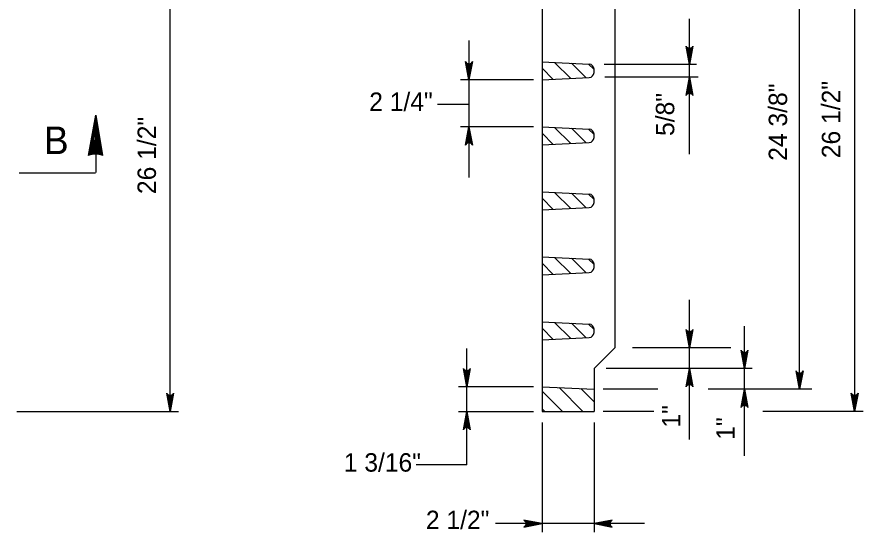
# Model space of a CAD drawing. Extents: x 2087776 to 2104538, y 970919 to 982612.
# Drawn here: x 2091558.5 to 2092011.1, y 977351.1 to 977626.3 of the extents above; entities that cross this region are included whole.
import ezdxf

# ---------------------------------------------------------------- set-up
doc = ezdxf.new("R2010")
doc.units = 0
doc.layers.add('1', color=7, linetype='Continuous')

msp = doc.modelspace()

# ---------------------------------------------------------------- linework, layer by layer
at = {"layer": '1'}
for p, q in [((2091640.49, 977415.56), (2091640.49, 977710.01)), ((2091839.42, 977710.01), (2091839.42, 977415.56)), ((2092006.6, 977710.01), (2092006.6, 977415.56)), ((2091977.16, 977427.39), (2091977.16, 977698.18)), ((2091878.31, 977675.97), (2091878.31, 977449.61)), ((2091918.28, 977553.03), (2091918.28, 977625.24)), ((2091800.34, 977613.7), (2091800.34, 977540.56)), ((2091839.42, 977602.38), (2091864.57, 977601.12)), ((2091854.77, 977593.43), (2091846.15, 977602.04)), ((2091862.96, 977593.83), (2091855.21, 977601.59)), ((2091867.2, 977598.2), (2091864.26, 977601.14)), ((2091922.07, 977600.99), (2091872.56, 977600.99)), ((2091845.43, 977592.96), (2091839.42, 977598.98)), ((2091867.2, 977596.68), (2091867.2, 977598.35)), ((2091834.9, 977592.66), (2091795.83, 977592.66)), ((2091839.42, 977592.66), (2091864.57, 977593.91)), ((2091922.93, 977594.05), (2091872.99, 977594.05)), ((2091800.34, 977579.61), (2091783.5, 977579.61)), ((2091834.9, 977567.66), (2091795.83, 977567.66)), ((2091839.42, 977567.66), (2091864.57, 977566.4)), ((2091845.43, 977558.24), (2091839.42, 977564.26)), ((2091854.77, 977558.71), (2091846.15, 977567.32)), ((2091862.96, 977559.11), (2091855.21, 977566.87)), ((2091867.2, 977563.48), (2091864.26, 977566.42)), ((2091867.2, 977561.96), (2091867.2, 977563.63)), ((2091839.42, 977557.94), (2091864.57, 977559.19)), ((2091600.68, 977553), (2091600.68, 977543.13)), ((2091559.83, 977543.04), (2091600.64, 977543.04)), ((2091839.42, 977532.94), (2091864.57, 977531.68)), ((2091854.77, 977523.99), (2091846.15, 977532.6)), ((2091862.96, 977524.39), (2091855.21, 977532.15)), ((2091867.2, 977528.76), (2091864.26, 977531.7)), ((2091845.43, 977523.52), (2091839.42, 977529.54)), ((2091867.2, 977527.24), (2091867.2, 977528.91)), ((2091839.42, 977523.22), (2091864.57, 977524.47)), ((2091839.42, 977498.22), (2091864.57, 977496.96)), ((2091854.77, 977489.27), (2091846.15, 977497.88)), ((2091862.96, 977489.67), (2091855.21, 977497.43)), ((2091867.2, 977494.04), (2091864.26, 977496.98)), ((2091845.43, 977488.8), (2091839.42, 977494.82)), ((2091867.2, 977492.52), (2091867.2, 977494.19)), ((2091839.42, 977488.5), (2091864.57, 977489.75)), ((2091918.28, 977400.58), (2091918.28, 977475.23)), ((2091839.42, 977463.5), (2091864.57, 977462.24)), ((2091845.43, 977454.08), (2091839.42, 977460.1)), ((2091854.77, 977454.55), (2091846.15, 977463.16)), ((2091862.96, 977454.95), (2091855.21, 977462.71)), ((2091867.2, 977459.32), (2091864.26, 977462.26)), ((2091867.2, 977457.8), (2091867.2, 977459.47)), ((2091947.72, 977391.79), (2091947.72, 977461.18)), ((2091839.42, 977453.78), (2091864.57, 977455.03)), ((2091799.17, 977387.09), (2091799.17, 977449.28)), ((2091878.31, 977449.61), (2091867.2, 977438.5)), ((2091940.43, 977449.61), (2091887.88, 977449.61)), ((2091867.2, 977438.5), (2091867.2, 977427.39)), ((2091951.79, 977438.5), (2091873.68, 977438.5)), ((2091834.9, 977428.78), (2091794.65, 977428.78)), ((2091839.42, 977428.78), (2091867.2, 977427.39)), ((2091861.31, 977415.56), (2091848.55, 977428.32)), ((2091867.2, 977420.69), (2091860.15, 977427.74)), ((2091867.2, 977427.39), (2091867.2, 977415.56)), ((2091901.37, 977427.39), (2091872.07, 977427.39)), ((2091983.74, 977427.39), (2091928.35, 977427.39)), ((2091850.29, 977415.56), (2091839.42, 977426.43)), ((2091558.55, 977415.56), (2091645, 977415.56)), ((2091794.65, 977415.56), (2091834.85, 977415.56)), ((2091840.82, 977415.56), (2091839.42, 977416.96)), ((2091839.42, 977415.56), (2091867.2, 977415.56)), ((2091899.24, 977415.56), (2091872.07, 977415.56)), ((2092011.11, 977415.56), (2091957.47, 977415.56)), ((2091839.42, 977409.66), (2091839.42, 977351.14)), ((2091867.2, 977409.66), (2091867.2, 977351.14)), ((2091799.17, 977387.09), (2091772.09, 977387.09)), ((2091894.29, 977355.65), (2091814.45, 977355.65))]:
    msp.add_line(p, q, dxfattribs=at)
for points in [[(2091918.28, 977600.99), (2091916.45, 977610.78), (2091916.71, 977610.4), (2091916.97, 977610.02), (2091917.3, 977609.83), (2091917.62, 977609.64), (2091917.95, 977609.58), (2091918.28, 977609.52), (2091918.61, 977609.58), (2091918.94, 977609.64), (2091919.26, 977609.83), (2091919.59, 977610.02), (2091919.85, 977610.4), (2091920.12, 977610.78), (2091918.28, 977600.99), (2091919.85, 977610.4), (2091919.59, 977610.02), (2091918.28, 977600.99), (2091919.26, 977609.83), (2091918.94, 977609.64), (2091918.28, 977600.99), (2091918.61, 977609.58), (2091918.28, 977609.52), (2091918.28, 977600.99), (2091917.95, 977609.58), (2091917.62, 977609.64), (2091918.28, 977600.99), (2091917.3, 977609.83), (2091916.97, 977610.02), (2091918.28, 977600.99), (2091916.71, 977610.4)], [(2091800.34, 977592.66), (2091798.51, 977602.44), (2091798.77, 977602.07), (2091799.03, 977601.69), (2091799.36, 977601.5), (2091799.68, 977601.3), (2091800.01, 977601.25), (2091800.34, 977601.19), (2091800.67, 977601.25), (2091801, 977601.3), (2091801.33, 977601.5), (2091801.65, 977601.69), (2091801.91, 977602.07), (2091802.18, 977602.44), (2091800.34, 977592.66), (2091801.91, 977602.07), (2091801.65, 977601.69), (2091800.34, 977592.66), (2091801.33, 977601.5), (2091801, 977601.3), (2091800.34, 977592.66), (2091800.67, 977601.25), (2091800.34, 977601.19), (2091800.34, 977592.66), (2091800.01, 977601.25), (2091799.68, 977601.3), (2091800.34, 977592.66), (2091799.36, 977601.5), (2091799.03, 977601.69), (2091800.34, 977592.66), (2091798.77, 977602.07)], [(2091918.28, 977594.05), (2091920.12, 977584.26), (2091919.85, 977584.64), (2091919.59, 977585.01), (2091919.26, 977585.21), (2091918.94, 977585.4), (2091918.61, 977585.46), (2091918.28, 977585.52), (2091917.95, 977585.46), (2091917.62, 977585.4), (2091917.3, 977585.21), (2091916.97, 977585.01), (2091916.71, 977584.64), (2091916.45, 977584.26), (2091918.28, 977594.05), (2091916.71, 977584.64), (2091916.97, 977585.01), (2091918.28, 977594.05), (2091917.3, 977585.21), (2091917.62, 977585.4), (2091918.28, 977594.05), (2091917.95, 977585.46), (2091918.28, 977585.52), (2091918.28, 977594.05), (2091918.61, 977585.46), (2091918.94, 977585.4), (2091918.28, 977594.05), (2091919.26, 977585.21), (2091919.59, 977585.01), (2091918.28, 977594.05), (2091919.85, 977584.64)], [(2091596.89, 977552.27), (2091600.68, 977573.76), (2091604.39, 977552.27), (2091603.9, 977552.5), (2091603.95, 977554.78), (2091603.47, 977557.56), (2091603.41, 977552.66), (2091602.92, 977552.75), (2091602.9, 977560.91), (2091602.4, 977563.8), (2091602.42, 977552.89), (2091601.88, 977552.99), (2091601.9, 977566.73), (2091601.33, 977570.02), (2091601.35, 977553.05), (2091600.87, 977553.03), (2091600.86, 977572.78), (2091600.68, 977573.74), (2091600.2, 977570.98), (2091600.32, 977553.09), (2091599.83, 977553.01), (2091599.71, 977568.23), (2091599.23, 977565.52), (2091599.23, 977552.93), (2091598.77, 977552.92), (2091598.69, 977562.45), (2091598.14, 977559.35), (2091598.19, 977552.75), (2091597.65, 977552.61), (2091597.69, 977556.77), (2091597.13, 977553.62), (2091597.25, 977552.42)], [(2091800.34, 977567.66), (2091802.18, 977557.87), (2091801.91, 977558.25), (2091801.65, 977558.63), (2091801.33, 977558.82), (2091801, 977559.02), (2091800.67, 977559.07), (2091800.34, 977559.13), (2091800.01, 977559.07), (2091799.68, 977559.02), (2091799.36, 977558.82), (2091799.03, 977558.63), (2091798.77, 977558.25), (2091798.51, 977557.87), (2091800.34, 977567.66), (2091798.77, 977558.25), (2091799.03, 977558.63), (2091800.34, 977567.66), (2091799.36, 977558.82), (2091799.68, 977559.02), (2091800.34, 977567.66), (2091800.01, 977559.07), (2091800.34, 977559.13), (2091800.34, 977567.66), (2091800.67, 977559.07), (2091801, 977559.02), (2091800.34, 977567.66), (2091801.33, 977558.82), (2091801.65, 977558.63), (2091800.34, 977567.66), (2091801.91, 977558.25)], [(2091918.28, 977449.61), (2091916.45, 977459.39), (2091916.71, 977459.01), (2091916.97, 977458.64), (2091917.3, 977458.44), (2091917.62, 977458.25), (2091917.95, 977458.19), (2091918.28, 977458.14), (2091918.61, 977458.19), (2091918.94, 977458.25), (2091919.26, 977458.44), (2091919.59, 977458.64), (2091919.85, 977459.01), (2091920.12, 977459.39), (2091918.28, 977449.61), (2091919.85, 977459.01), (2091919.59, 977458.64), (2091918.28, 977449.61), (2091919.26, 977458.44), (2091918.94, 977458.25), (2091918.28, 977449.61), (2091918.61, 977458.19), (2091918.28, 977458.14), (2091918.28, 977449.61), (2091917.95, 977458.19), (2091917.62, 977458.25), (2091918.28, 977449.61), (2091917.3, 977458.44), (2091916.97, 977458.64), (2091918.28, 977449.61), (2091916.71, 977459.01)], [(2091947.72, 977438.5), (2091945.89, 977448.28), (2091946.15, 977447.91), (2091946.41, 977447.53), (2091946.74, 977447.34), (2091947.06, 977447.14), (2091947.39, 977447.09), (2091947.72, 977447.03), (2091948.05, 977447.09), (2091948.38, 977447.14), (2091948.7, 977447.34), (2091949.03, 977447.53), (2091949.29, 977447.91), (2091949.56, 977448.28), (2091947.72, 977438.5), (2091949.29, 977447.91), (2091949.03, 977447.53), (2091947.72, 977438.5), (2091948.7, 977447.34), (2091948.38, 977447.14), (2091947.72, 977438.5), (2091948.05, 977447.09), (2091947.72, 977447.03), (2091947.72, 977438.5), (2091947.39, 977447.09), (2091947.06, 977447.14), (2091947.72, 977438.5), (2091946.74, 977447.34), (2091946.41, 977447.53), (2091947.72, 977438.5), (2091946.15, 977447.91)], [(2091799.17, 977428.78), (2091797.33, 977438.56), (2091797.59, 977438.19), (2091797.85, 977437.81), (2091798.18, 977437.62), (2091798.51, 977437.42), (2091798.84, 977437.37), (2091799.17, 977437.31), (2091799.49, 977437.37), (2091799.82, 977437.42), (2091800.15, 977437.62), (2091800.48, 977437.81), (2091800.74, 977438.19), (2091801, 977438.56), (2091799.17, 977428.78), (2091800.74, 977438.19), (2091800.48, 977437.81), (2091799.17, 977428.78), (2091800.15, 977437.62), (2091799.82, 977437.42), (2091799.17, 977428.78), (2091799.49, 977437.37), (2091799.17, 977437.31), (2091799.17, 977428.78), (2091798.84, 977437.37), (2091798.51, 977437.42), (2091799.17, 977428.78), (2091798.18, 977437.62), (2091797.85, 977437.81), (2091799.17, 977428.78), (2091797.59, 977438.19)], [(2091918.28, 977438.5), (2091920.12, 977428.71), (2091919.85, 977429.09), (2091919.59, 977429.47), (2091919.26, 977429.66), (2091918.94, 977429.86), (2091918.61, 977429.91), (2091918.28, 977429.97), (2091917.95, 977429.91), (2091917.62, 977429.86), (2091917.3, 977429.66), (2091916.97, 977429.47), (2091916.71, 977429.09), (2091916.45, 977428.71), (2091918.28, 977438.5), (2091916.71, 977429.09), (2091916.97, 977429.47), (2091918.28, 977438.5), (2091917.3, 977429.66), (2091917.62, 977429.86), (2091918.28, 977438.5), (2091917.95, 977429.91), (2091918.28, 977429.97), (2091918.28, 977438.5), (2091918.61, 977429.91), (2091918.94, 977429.86), (2091918.28, 977438.5), (2091919.26, 977429.66), (2091919.59, 977429.47), (2091918.28, 977438.5), (2091919.85, 977429.09)], [(2091977.16, 977427.39), (2091975.33, 977437.18), (2091975.59, 977436.8), (2091975.85, 977436.42), (2091976.18, 977436.23), (2091976.5, 977436.04), (2091976.83, 977435.98), (2091977.16, 977435.92), (2091977.49, 977435.98), (2091977.82, 977436.04), (2091978.14, 977436.23), (2091978.47, 977436.42), (2091978.73, 977436.8), (2091979, 977437.18), (2091977.16, 977427.39), (2091978.73, 977436.8), (2091978.47, 977436.42), (2091977.16, 977427.39), (2091978.14, 977436.23), (2091977.82, 977436.04), (2091977.16, 977427.39), (2091977.49, 977435.98), (2091977.16, 977435.92), (2091977.16, 977427.39), (2091976.83, 977435.98), (2091976.5, 977436.04), (2091977.16, 977427.39), (2091976.18, 977436.23), (2091975.85, 977436.42), (2091977.16, 977427.39), (2091975.59, 977436.8)], [(2091947.72, 977427.39), (2091949.56, 977417.61), (2091949.29, 977417.98), (2091949.03, 977418.36), (2091948.7, 977418.56), (2091948.38, 977418.75), (2091948.05, 977418.81), (2091947.72, 977418.86), (2091947.39, 977418.81), (2091947.06, 977418.75), (2091946.74, 977418.56), (2091946.41, 977418.36), (2091946.15, 977417.98), (2091945.89, 977417.61), (2091947.72, 977427.39), (2091946.15, 977417.98), (2091946.41, 977418.36), (2091947.72, 977427.39), (2091946.74, 977418.56), (2091947.06, 977418.75), (2091947.72, 977427.39), (2091947.39, 977418.81), (2091947.72, 977418.86), (2091947.72, 977427.39), (2091948.05, 977418.81), (2091948.38, 977418.75), (2091947.72, 977427.39), (2091948.7, 977418.56), (2091949.03, 977418.36), (2091947.72, 977427.39), (2091949.29, 977417.98)], [(2091640.49, 977415.56), (2091638.65, 977425.34), (2091638.92, 977424.97), (2091639.18, 977424.59), (2091639.51, 977424.4), (2091639.83, 977424.2), (2091640.16, 977424.15), (2091640.49, 977424.09), (2091640.82, 977424.15), (2091641.15, 977424.2), (2091641.47, 977424.4), (2091641.8, 977424.59), (2091642.06, 977424.97), (2091642.32, 977425.34), (2091640.49, 977415.56), (2091642.06, 977424.97), (2091641.8, 977424.59), (2091640.49, 977415.56), (2091641.47, 977424.4), (2091641.15, 977424.2), (2091640.49, 977415.56), (2091640.82, 977424.15), (2091640.49, 977424.09), (2091640.49, 977415.56), (2091640.16, 977424.15), (2091639.83, 977424.2), (2091640.49, 977415.56), (2091639.51, 977424.4), (2091639.18, 977424.59), (2091640.49, 977415.56), (2091638.92, 977424.97)], [(2092006.6, 977415.56), (2092004.77, 977425.34), (2092005.03, 977424.97), (2092005.29, 977424.59), (2092005.62, 977424.4), (2092005.94, 977424.2), (2092006.27, 977424.15), (2092006.6, 977424.09), (2092006.93, 977424.15), (2092007.26, 977424.2), (2092007.58, 977424.4), (2092007.91, 977424.59), (2092008.17, 977424.97), (2092008.44, 977425.34), (2092006.6, 977415.56), (2092008.17, 977424.97), (2092007.91, 977424.59), (2092006.6, 977415.56), (2092007.58, 977424.4), (2092007.26, 977424.2), (2092006.6, 977415.56), (2092006.93, 977424.15), (2092006.6, 977424.09), (2092006.6, 977415.56), (2092006.27, 977424.15), (2092005.94, 977424.2), (2092006.6, 977415.56), (2092005.62, 977424.4), (2092005.29, 977424.59), (2092006.6, 977415.56), (2092005.03, 977424.97)], [(2091799.17, 977415.56), (2091801, 977405.77), (2091800.74, 977406.15), (2091800.48, 977406.53), (2091800.15, 977406.72), (2091799.82, 977406.92), (2091799.49, 977406.97), (2091799.17, 977407.03), (2091798.84, 977406.97), (2091798.51, 977406.92), (2091798.18, 977406.72), (2091797.85, 977406.53), (2091797.59, 977406.15), (2091797.33, 977405.77), (2091799.17, 977415.56), (2091797.59, 977406.15), (2091797.85, 977406.53), (2091799.17, 977415.56), (2091798.18, 977406.72), (2091798.51, 977406.92), (2091799.17, 977415.56), (2091798.84, 977406.97), (2091799.17, 977407.03), (2091799.17, 977415.56), (2091799.49, 977406.97), (2091799.82, 977406.92), (2091799.17, 977415.56), (2091800.15, 977406.72), (2091800.48, 977406.53), (2091799.17, 977415.56), (2091800.74, 977406.15)], [(2091839.42, 977355.65), (2091829.63, 977357.49), (2091830.01, 977357.22), (2091830.38, 977356.96), (2091830.58, 977356.64), (2091830.77, 977356.31), (2091830.83, 977355.98), (2091830.89, 977355.65), (2091830.83, 977355.32), (2091830.77, 977354.99), (2091830.58, 977354.67), (2091830.38, 977354.34), (2091830.01, 977354.08), (2091829.63, 977353.82), (2091839.42, 977355.65), (2091830.01, 977354.08), (2091830.38, 977354.34), (2091839.42, 977355.65), (2091830.58, 977354.67), (2091830.77, 977354.99), (2091839.42, 977355.65), (2091830.83, 977355.32), (2091830.89, 977355.65), (2091839.42, 977355.65), (2091830.83, 977355.98), (2091830.77, 977356.31), (2091839.42, 977355.65), (2091830.58, 977356.64), (2091830.38, 977356.96), (2091839.42, 977355.65), (2091830.01, 977357.22)], [(2091867.2, 977355.65), (2091876.99, 977353.82), (2091876.61, 977354.08), (2091876.23, 977354.34), (2091876.04, 977354.67), (2091875.85, 977354.99), (2091875.79, 977355.32), (2091875.73, 977355.65), (2091875.79, 977355.98), (2091875.85, 977356.31), (2091876.04, 977356.64), (2091876.23, 977356.96), (2091876.61, 977357.22), (2091876.99, 977357.49), (2091867.2, 977355.65), (2091876.61, 977357.22), (2091876.23, 977356.96), (2091867.2, 977355.65), (2091876.04, 977356.64), (2091875.85, 977356.31), (2091867.2, 977355.65), (2091875.79, 977355.98), (2091875.73, 977355.65), (2091867.2, 977355.65), (2091875.79, 977355.32), (2091875.85, 977354.99), (2091867.2, 977355.65), (2091876.04, 977354.67), (2091876.23, 977354.34), (2091867.2, 977355.65), (2091876.61, 977354.08)]]:
    msp.add_lwpolyline(points, dxfattribs=at)
for centre, radius, start, end in [((2091864.43, 977598.35), 2.77, 0, 87.1431), ((2091864.43, 977596.68), 2.77, 272.8569, 360), ((2091864.43, 977563.63), 2.77, 0, 87.1431), ((2091864.43, 977561.96), 2.77, 272.8569, 360), ((2091600.64, 977543.04), 9.95, 67.8762, 112.1238), ((2091864.43, 977528.91), 2.77, 0, 87.1431), ((2091864.43, 977527.24), 2.77, 272.8569, 360), ((2091864.43, 977494.19), 2.77, 0, 87.1431), ((2091864.43, 977492.52), 2.77, 272.8569, 360), ((2091864.43, 977459.47), 2.77, 0, 87.1431), ((2091864.43, 977457.8), 2.77, 272.8569, 360)]:
    msp.add_arc(centre, radius, start, end, dxfattribs=at)

# ---------------------------------------------------------------- texts
for s, p in [('26 1/2"', (2091998.88, 977550.85)), ('24 3/8"', (2091970.48, 977549.46)), ('5/8"', (2091910.13, 977562.73)), ('26 1/2"', (2091632.91, 977531.68)), ('1"', (2091913.43, 977406.94)), ('1"', (2091942.4, 977400.45))]:
    msp.add_text(s, height=9.843, rotation=90, dxfattribs=at).set_placement(p)
for s, height, p in [('2 1/4"', 9.843, (2091746.99, 977576.11)), ('B', 14.76, (2091573.03, 977553.02)), ('1 3/16"', 9.843, (2091733.38, 977383.41)), ('2 1/2"', 9.843, (2091777.29, 977352.7))]:
    msp.add_text(s, height=height, dxfattribs=at).set_placement(p)

doc.saveas('drawing.dxf')
